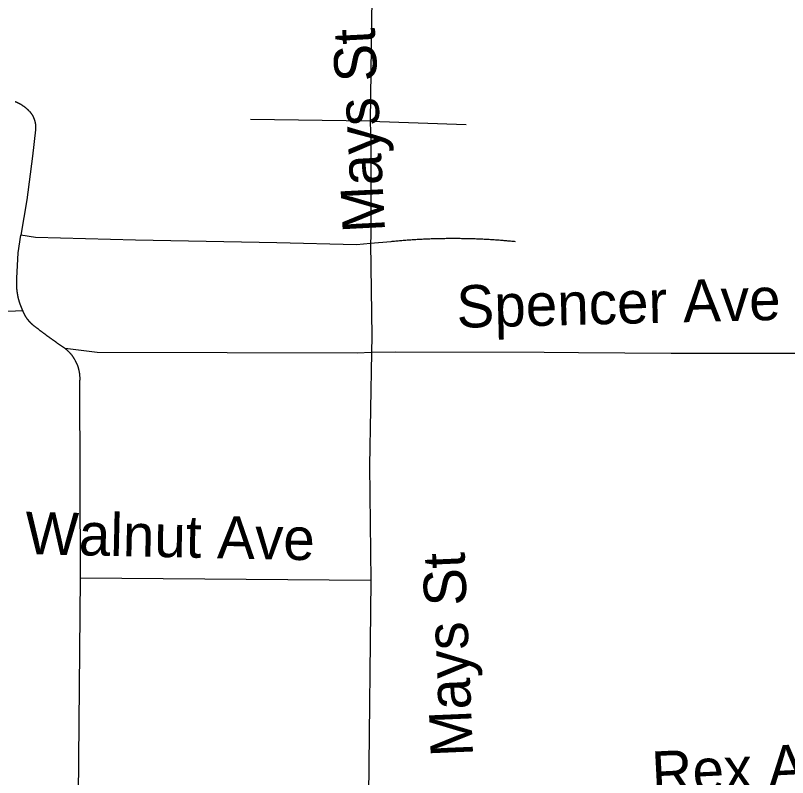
# Model space of a CAD drawing. Extents: x 1268485 to 1426702, y 514839 to 616766.
# Drawn here: x 1363613 to 1364810, y 566922 to 568103 of the extents above; entities that cross this region are included whole.
import ezdxf

# ---------------------------------------------------------------- set-up
doc = ezdxf.new("R2010")
doc.units = 0
doc.layers.add('Old_Level_10', color=7, linetype='Continuous')
doc.layers.add('Old_Level_35', color=7, linetype='Continuous')

msp = doc.modelspace()

# ---------------------------------------------------------------- linework, layer by layer
at = {"layer": 'Old_Level_35'}
for p, q in [((1364165.887, 568158.57), (1364162.709, 567939.112)), ((1364162.709, 567939.112), (1363977.546, 567941.983)), ((1364162.709, 567939.112), (1364311.986, 567933.935)), ((1364194.799, 567752.412), (1364163.529, 567749.491)), ((1363712.517, 567535.621), (1363713.542, 567230.862)), ((1363713.542, 567230.862), (1363710.159, 566885.196)), ((1364164.144, 567227.171), (1363713.542, 567230.862)), ((1364164.144, 567227.171), (1364160.453, 566879.506))]:
    msp.add_line(p, q, dxfattribs=at)
for points in [[(1363634.699, 567954.748), (1363634.494, 567955.056), (1363634.084, 567955.363), (1363633.879, 567955.619), (1363633.469, 567955.927), (1363633.264, 567956.183), (1363632.956, 567956.491), (1363632.649, 567956.798), (1363632.341, 567957.054), (1363632.034, 567957.362), (1363631.726, 567957.619), (1363631.419, 567957.926), (1363631.111, 567958.182), (1363630.701, 567958.439), (1363630.496, 567958.746), (1363630.086, 567959.002), (1363629.881, 567959.259), (1363629.471, 567959.567), (1363629.266, 567959.823), (1363628.855, 567960.079), (1363628.548, 567960.335), (1363628.24, 567960.54), (1363627.83, 567960.797), (1363627.625, 567961.053), (1363627.215, 567961.31), (1363626.907, 567961.566), (1363626.6, 567961.822), (1363626.292, 567962.078), (1363625.882, 567962.335), (1363625.472, 567962.54), (1363625.267, 567962.796), (1363624.857, 567963.001), (1363624.549, 567963.258), (1363624.139, 567963.514), (1363623.832, 567963.668), (1363623.524, 567963.924), (1363623.114, 567964.18), (1363622.704, 567964.385), (1363622.396, 567964.641), (1363622.089, 567964.796), (1363621.781, 567965.001), (1363621.371, 567965.256), (1363620.961, 567965.462), (1363620.653, 567965.667), (1363620.243, 567965.872), (1363619.833, 567966.077), (1363619.526, 567966.231), (1363619.115, 567966.436), (1363618.705, 567966.692), (1363618.5, 567966.897), (1363618.09, 567967.051), (1363617.783, 567967.256), (1363617.373, 567967.461), (1363616.962, 567967.615), (1363616.655, 567967.769), (1363616.245, 567967.922), (1363615.835, 567968.127), (1363615.527, 567968.332), (1363615.117, 567968.486), (1363614.707, 567968.64), (1363614.297, 567968.794), (1363613.887, 567968.999), (1363613.477, 567969.102), (1363613.169, 567969.307), (1363612.759, 567969.46)], [(1363634.699, 567954.748), (1363635.007, 567954.491), (1363635.11, 567954.338), (1363635.417, 567954.081), (1363635.622, 567953.825), (1363635.725, 567953.568), (1363636.032, 567953.313), (1363636.135, 567953.056), (1363636.34, 567952.851), (1363636.647, 567952.646), (1363636.75, 567952.39), (1363636.955, 567952.133), (1363637.16, 567951.877), (1363637.365, 567951.62), (1363637.468, 567951.313), (1363637.775, 567951.057), (1363637.878, 567950.8), (1363638.083, 567950.544), (1363638.288, 567950.288), (1363638.39, 567950.083), (1363638.595, 567949.775), (1363638.8, 567949.519), (1363638.903, 567949.262), (1363639.108, 567949.006), (1363639.211, 567948.699), (1363639.416, 567948.442), (1363639.621, 567948.186), (1363639.723, 567947.879), (1363639.826, 567947.622), (1363640.031, 567947.314), (1363640.133, 567947.059), (1363640.338, 567946.751), (1363640.543, 567946.494), (1363640.646, 567946.187), (1363640.748, 567945.931), (1363640.851, 567945.623), (1363640.953, 567945.366), (1363641.159, 567945.059), (1363641.261, 567944.751), (1363641.364, 567944.495), (1363641.466, 567944.188), (1363641.671, 567943.931), (1363641.774, 567943.623), (1363641.876, 567943.316), (1363641.979, 567943.008), (1363642.081, 567942.752), (1363642.286, 567942.445), (1363642.286, 567942.137), (1363642.389, 567941.83), (1363642.491, 567941.573), (1363642.594, 567941.265), (1363642.799, 567940.958), (1363642.799, 567940.65), (1363642.901, 567940.292), (1363643.004, 567939.984), (1363643.004, 567939.727), (1363643.107, 567939.42), (1363643.209, 567939.112), (1363643.209, 567938.805), (1363643.414, 567938.497), (1363643.414, 567938.19), (1363643.517, 567937.882), (1363643.517, 567937.574), (1363643.619, 567937.267), (1363643.619, 567936.959), (1363643.722, 567936.601), (1363643.722, 567936.293), (1363643.927, 567935.986), (1363643.927, 567935.678), (1363643.927, 567935.371), (1363644.029, 567935.063), (1363644.029, 567934.755), (1363644.029, 567934.448), (1363644.132, 567934.14), (1363644.132, 567933.833), (1363644.132, 567933.525), (1363644.132, 567933.166), (1363644.132, 567932.858), (1363644.234, 567932.551), (1363644.234, 567932.243), (1363644.234, 567931.935), (1363644.234, 567931.628), (1363644.234, 567931.32), (1363644.234, 567931.013), (1363644.234, 567930.705), (1363644.234, 567930.398), (1363644.234, 567930.039), (1363644.234, 567929.732), (1363644.234, 567929.424), (1363644.234, 567929.116), (1363644.234, 567928.809), (1363644.132, 567928.501), (1363644.132, 567928.194), (1363644.132, 567927.886), (1363644.132, 567927.579), (1363644.132, 567927.271), (1363644.029, 567926.963), (1363644.029, 567926.604), (1363644.029, 567926.297), (1363644.029, 567925.989)], [(1364162.709, 567939.112), (1364163.836, 567904.253), (1364163.836, 567761.589), (1364163.529, 567749.491)], [(1363644.029, 567925.989), (1363639.723, 567885.184), (1363631.008, 567817.363), (1363621.576, 567762.46)], [(1363615.527, 567696.075), (1363617.578, 567735.137), (1363621.576, 567762.46)], [(1364163.529, 567749.491), (1364141.588, 567747.543), (1364018.454, 567750.516), (1363799.049, 567754.976), (1363644.337, 567759.128), (1363621.576, 567762.46)], [(1364163.529, 567749.491), (1364165.579, 567606.005), (1364165.272, 567580.579)], [(1364388.368, 567752.412), (1364386.42, 567752.617), (1364384.37, 567752.823), (1364382.524, 567752.977), (1364380.474, 567753.182), (1364378.628, 567753.387), (1364376.578, 567753.489), (1364374.63, 567753.694), (1364372.784, 567753.899), (1364370.734, 567754.002), (1364368.888, 567754.207), (1364366.838, 567754.36), (1364364.89, 567754.515), (1364363.044, 567754.617), (1364360.994, 567754.822), (1364359.046, 567754.925), (1364357.098, 567755.078), (1364355.15, 567755.181), (1364353.202, 567755.335), (1364351.254, 567755.437), (1364349.203, 567755.54), (1364347.358, 567755.693), (1364345.41, 567755.796), (1364343.359, 567755.898), (1364341.514, 567756.001), (1364339.463, 567756.103), (1364337.515, 567756.206), (1364335.67, 567756.308), (1364333.619, 567756.36), (1364331.671, 567756.463), (1364329.723, 567756.565), (1364327.775, 567756.616), (1364325.725, 567756.668), (1364323.879, 567756.77), (1364321.829, 567756.821), (1364319.983, 567756.873), (1364318.035, 567756.924), (1364315.985, 567757.026), (1364314.139, 567757.078), (1364312.089, 567757.078), (1364310.141, 567757.129), (1364308.295, 567757.129), (1364306.245, 567757.18), (1364304.297, 567757.18), (1364302.349, 567757.231), (1364300.401, 567757.231), (1364298.35, 567757.231), (1364296.505, 567757.334), (1364294.454, 567757.334), (1364292.506, 567757.334), (1364290.661, 567757.334), (1364288.61, 567757.334), (1364286.663, 567757.334), (1364284.715, 567757.231), (1364282.767, 567757.231), (1364280.716, 567757.231), (1364278.768, 567757.18), (1364276.923, 567757.18), (1364274.872, 567757.129), (1364273.027, 567757.129), (1364270.976, 567757.078), (1364269.028, 567757.078), (1364267.08, 567757.026), (1364265.132, 567756.924), (1364263.082, 567756.873), (1364261.236, 567756.821), (1364259.288, 567756.77), (1364257.238, 567756.668), (1364255.392, 567756.616), (1364253.342, 567756.565), (1364251.394, 567756.463), (1364249.548, 567756.36), (1364247.498, 567756.308), (1364245.55, 567756.206), (1364243.602, 567756.103), (1364241.654, 567756.001), (1364239.603, 567755.898), (1364237.758, 567755.796), (1364235.707, 567755.693), (1364233.759, 567755.54), (1364231.914, 567755.437), (1364229.863, 567755.335), (1364227.915, 567755.181), (1364225.967, 567755.078), (1364224.019, 567754.925), (1364222.174, 567754.822), (1364220.123, 567754.617), (1364218.175, 567754.515), (1364216.227, 567754.36), (1364214.279, 567754.207), (1364212.229, 567754.002), (1364210.383, 567753.899), (1364208.333, 567753.694), (1364206.487, 567753.489), (1364204.539, 567753.387), (1364202.489, 567753.182), (1364200.643, 567752.977), (1364198.593, 567752.823), (1364196.747, 567752.617), (1364194.799, 567752.412)], [(1363624.754, 567645.478), (1363624.549, 567645.99), (1363624.242, 567646.452), (1363624.139, 567646.913), (1363623.832, 567647.426), (1363623.627, 567647.888), (1363623.422, 567648.4), (1363623.216, 567648.861), (1363623.011, 567649.323), (1363622.704, 567649.836), (1363622.601, 567650.296), (1363622.396, 567650.809), (1363622.089, 567651.271), (1363621.986, 567651.732), (1363621.781, 567652.244), (1363621.576, 567652.757), (1363621.371, 567653.27), (1363621.268, 567653.68), (1363620.961, 567654.192), (1363620.858, 567654.705), (1363620.653, 567655.167), (1363620.551, 567655.679), (1363620.346, 567656.192), (1363620.141, 567656.705), (1363620.038, 567657.166), (1363619.833, 567657.678), (1363619.628, 567658.191), (1363619.526, 567658.704), (1363619.423, 567659.165), (1363619.115, 567659.678), (1363619.013, 567660.191), (1363618.91, 567660.703), (1363618.705, 567661.164), (1363618.603, 567661.677), (1363618.5, 567662.189), (1363618.398, 567662.702), (1363618.09, 567663.266), (1363617.988, 567663.727), (1363617.885, 567664.24), (1363617.783, 567664.753), (1363617.578, 567665.265), (1363617.475, 567665.727), (1363617.475, 567666.291), (1363617.373, 567666.803), (1363617.27, 567667.316), (1363617.167, 567667.828), (1363616.962, 567668.29), (1363616.86, 567668.854), (1363616.757, 567669.366), (1363616.757, 567669.879), (1363616.655, 567670.392), (1363616.45, 567670.956), (1363616.347, 567671.417), (1363616.347, 567671.929), (1363616.245, 567672.494), (1363616.142, 567673.006), (1363616.142, 567673.519), (1363616.04, 567674.083), (1363616.04, 567674.544), (1363615.835, 567675.057), (1363615.835, 567675.62), (1363615.732, 567676.133), (1363615.732, 567676.646), (1363615.63, 567677.21), (1363615.63, 567677.671), (1363615.527, 567678.184), (1363615.527, 567678.748), (1363615.527, 567679.26), (1363615.425, 567679.773), (1363615.425, 567680.337), (1363615.425, 567680.798), (1363615.219, 567681.362), (1363615.219, 567681.874), (1363615.219, 567682.387), (1363615.219, 567682.951), (1363615.219, 567683.412), (1363615.117, 567683.977), (1363615.117, 567684.489), (1363615.117, 567685.002), (1363615.117, 567685.565), (1363615.117, 567686.078), (1363615.117, 567686.642), (1363615.117, 567687.103), (1363615.117, 567687.616), (1363615.117, 567688.18), (1363615.117, 567688.693), (1363615.117, 567689.256), (1363615.117, 567689.769), (1363615.117, 567690.231), (1363615.219, 567690.794), (1363615.219, 567691.307), (1363615.219, 567691.871), (1363615.219, 567692.384), (1363615.219, 567692.896), (1363615.425, 567693.46), (1363615.425, 567693.922), (1363615.425, 567694.485), (1363615.527, 567694.998), (1363615.527, 567695.51), (1363615.527, 567696.075)], [(1363624.754, 567645.478), (1363589.896, 567643.992), (1363182.355, 567680.747)], [(1363640.851, 567622.871), (1363640.646, 567623.076), (1363640.338, 567623.23), (1363640.236, 567623.435), (1363640.031, 567623.64), (1363639.723, 567623.794), (1363639.518, 567623.999), (1363639.416, 567624.204), (1363639.108, 567624.357), (1363638.903, 567624.562), (1363638.8, 567624.767), (1363638.493, 567624.922), (1363638.288, 567625.127), (1363638.083, 567625.332), (1363637.878, 567625.485), (1363637.673, 567625.742), (1363637.468, 567625.947), (1363637.263, 567626.1), (1363636.955, 567626.305), (1363636.852, 567626.51), (1363636.647, 567626.767), (1363636.545, 567626.921), (1363636.237, 567627.126), (1363636.135, 567627.331), (1363635.827, 567627.587), (1363635.622, 567627.741), (1363635.52, 567627.946), (1363635.212, 567628.203), (1363635.11, 567628.356), (1363634.904, 567628.561), (1363634.699, 567628.818), (1363634.494, 567629.023), (1363634.392, 567629.228), (1363634.084, 567629.433), (1363633.982, 567629.689), (1363633.777, 567629.894), (1363633.674, 567630.151), (1363633.469, 567630.304), (1363633.264, 567630.561), (1363633.162, 567630.766), (1363632.854, 567631.022), (1363632.751, 567631.176), (1363632.546, 567631.432), (1363632.341, 567631.637), (1363632.239, 567631.893), (1363632.034, 567632.149), (1363631.829, 567632.304), (1363631.726, 567632.559), (1363631.521, 567632.816), (1363631.419, 567633.021), (1363631.214, 567633.226), (1363631.008, 567633.482), (1363630.906, 567633.687), (1363630.701, 567633.944), (1363630.598, 567634.2), (1363630.393, 567634.457), (1363630.291, 567634.713), (1363630.086, 567634.867), (1363629.983, 567635.123), (1363629.778, 567635.379), (1363629.676, 567635.635), (1363629.471, 567635.892), (1363629.368, 567636.045), (1363629.266, 567636.302), (1363628.958, 567636.558), (1363628.855, 567636.815), (1363628.753, 567637.071), (1363628.65, 567637.327), (1363628.548, 567637.583), (1363628.343, 567637.788), (1363628.24, 567638.045), (1363628.035, 567638.301), (1363627.83, 567638.558), (1363627.728, 567638.814), (1363627.625, 567639.07), (1363627.523, 567639.326), (1363627.42, 567639.583), (1363627.215, 567639.788), (1363627.112, 567640.044), (1363627.01, 567640.301), (1363626.907, 567640.556), (1363626.702, 567640.813), (1363626.6, 567641.069), (1363626.497, 567641.326), (1363626.395, 567641.582), (1363626.292, 567641.889), (1363626.087, 567642.146), (1363625.985, 567642.351), (1363625.882, 567642.607), (1363625.78, 567642.864), (1363625.78, 567643.12), (1363625.575, 567643.427), (1363625.472, 567643.684), (1363625.37, 567643.94), (1363625.267, 567644.197), (1363625.164, 567644.452), (1363624.959, 567644.76), (1363624.959, 567645.017), (1363624.857, 567645.273), (1363624.754, 567645.478)], [(1363690.269, 567586.935), (1363689.756, 567587.243), (1363689.243, 567587.602), (1363688.731, 567587.961), (1363688.218, 567588.32), (1363687.603, 567588.627), (1363687.09, 567588.986), (1363686.578, 567589.293), (1363686.167, 567589.704), (1363685.655, 567590.011), (1363685.142, 567590.37), (1363684.63, 567590.678), (1363684.117, 567591.088), (1363683.604, 567591.447), (1363683.092, 567591.754), (1363682.579, 567592.113), (1363682.169, 567592.421), (1363681.451, 567592.831), (1363681.041, 567593.189), (1363680.529, 567593.497), (1363680.016, 567593.856), (1363679.503, 567594.164), (1363678.991, 567594.574), (1363678.478, 567594.932), (1363677.965, 567595.24), (1363677.453, 567595.65), (1363677.043, 567596.009), (1363676.53, 567596.317), (1363676.017, 567596.675), (1363675.505, 567597.085), (1363674.992, 567597.393), (1363674.48, 567597.752), (1363673.967, 567598.111), (1363673.454, 567598.418), (1363673.044, 567598.828), (1363672.532, 567599.188), (1363672.019, 567599.546), (1363671.506, 567599.854), (1363670.994, 567600.264), (1363670.481, 567600.623), (1363669.968, 567600.981), (1363669.353, 567601.289), (1363668.841, 567601.699), (1363668.328, 567602.058), (1363667.918, 567602.417), (1363667.405, 567602.776), (1363666.893, 567603.134), (1363666.38, 567603.494), (1363665.867, 567603.852), (1363665.355, 567604.262), (1363664.842, 567604.57), (1363664.329, 567604.929), (1363663.919, 567605.288), (1363663.407, 567605.698), (1363662.997, 567606.057), (1363662.484, 567606.415), (1363661.971, 567606.775), (1363661.459, 567607.133), (1363661.049, 567607.492), (1363660.536, 567607.851), (1363660.023, 567608.261), (1363659.511, 567608.62), (1363658.998, 567608.978), (1363658.485, 567609.389), (1363657.973, 567609.748), (1363657.46, 567610.055), (1363657.05, 567610.414), (1363656.537, 567610.824), (1363656.025, 567611.183), (1363655.512, 567611.542), (1363655, 567611.952), (1363654.487, 567612.311), (1363653.974, 567612.669), (1363653.462, 567613.08), (1363653.052, 567613.439), (1363652.539, 567613.797), (1363652.026, 567614.207), (1363651.616, 567614.567), (1363651.104, 567614.925), (1363650.591, 567615.335), (1363650.078, 567615.694), (1363649.668, 567616.053), (1363649.156, 567616.463), (1363648.643, 567616.822), (1363648.13, 567617.181), (1363647.618, 567617.54), (1363647.105, 567617.95), (1363646.592, 567618.308), (1363646.08, 567618.668), (1363645.772, 567619.078), (1363645.26, 567619.436), (1363644.747, 567619.795), (1363644.234, 567620.256), (1363643.722, 567620.616), (1363643.209, 567621.026), (1363642.799, 567621.384), (1363642.286, 567621.743), (1363641.774, 567622.102), (1363641.364, 567622.512), (1363640.851, 567622.871)], [(1364165.272, 567580.579), (1364142.921, 567579.861), (1363739.584, 567580.681), (1363690.269, 567586.935)], [(1363690.269, 567586.935), (1363690.781, 567586.577), (1363691.089, 567586.167), (1363691.601, 567585.808), (1363692.114, 567585.449), (1363692.524, 567585.039), (1363693.037, 567584.629), (1363693.344, 567584.27), (1363693.857, 567583.86), (1363694.267, 567583.449), (1363694.575, 567583.039), (1363695.087, 567582.629), (1363695.497, 567582.271), (1363695.907, 567581.809), (1363696.42, 567581.399), (1363696.728, 567580.938), (1363697.138, 567580.476), (1363697.548, 567580.118), (1363697.958, 567579.708), (1363698.368, 567579.195), (1363698.778, 567578.733), (1363699.086, 567578.323), (1363699.496, 567577.862), (1363699.906, 567577.4), (1363700.214, 567576.939), (1363700.521, 567576.478), (1363700.829, 567576.017), (1363701.239, 567575.555), (1363701.649, 567575.042), (1363701.956, 567574.581), (1363702.264, 567574.12), (1363702.674, 567573.607), (1363702.982, 567573.146), (1363703.289, 567572.633), (1363703.597, 567572.121), (1363703.904, 567571.608), (1363704.212, 567571.146), (1363704.52, 567570.634), (1363704.827, 567570.121), (1363705.135, 567569.608), (1363705.34, 567569.148), (1363705.647, 567568.583), (1363705.955, 567568.071), (1363706.263, 567567.558), (1363706.468, 567566.994), (1363706.775, 567566.482), (1363706.98, 567565.918), (1363707.288, 567565.457), (1363707.493, 567564.892), (1363707.8, 567564.38), (1363708.006, 567563.816), (1363708.211, 567563.252), (1363708.416, 567562.739), (1363708.621, 567562.176), (1363708.826, 567561.611), (1363709.133, 567561.048), (1363709.236, 567560.484), (1363709.543, 567560.023), (1363709.646, 567559.458), (1363709.851, 567558.895), (1363709.954, 567558.331), (1363710.261, 567557.767), (1363710.364, 567557.203), (1363710.466, 567556.639), (1363710.774, 567556.075), (1363710.876, 567555.512), (1363710.979, 567554.896), (1363711.081, 567554.332), (1363711.286, 567553.769), (1363711.389, 567553.204), (1363711.491, 567552.641), (1363711.594, 567552.077), (1363711.799, 567551.461), (1363711.902, 567550.898), (1363712.004, 567550.334), (1363712.004, 567549.668), (1363712.107, 567549.103), (1363712.209, 567548.54), (1363712.209, 567547.925), (1363712.414, 567547.36), (1363712.414, 567546.797), (1363712.517, 567546.182), (1363712.517, 567545.617), (1363712.619, 567545.054), (1363712.619, 567544.439), (1363712.619, 567543.874), (1363712.722, 567543.259), (1363712.722, 567542.696), (1363712.722, 567542.131), (1363712.722, 567541.516), (1363712.722, 567540.953), (1363712.722, 567540.338), (1363712.722, 567539.773), (1363712.722, 567539.21), (1363712.722, 567538.543), (1363712.722, 567537.98), (1363712.619, 567537.364), (1363712.619, 567536.8), (1363712.619, 567536.237), (1363712.517, 567535.621)], [(1364165.272, 567580.579), (1364162.093, 567405.003), (1364164.144, 567227.171)], [(1364629.407, 567579.451), (1364486.076, 567580.015), (1364432.66, 567580.579), (1364202.489, 567581.143), (1364165.272, 567580.579)], [(1365559.421, 567576.119), (1365183.253, 567572.889), (1364943.342, 567579.298), (1364629.407, 567579.451)]]:
    msp.add_lwpolyline(points, dxfattribs=at)

# ---------------------------------------------------------------- texts
at = {"layer": 'Old_Level_10'}
for s, height, rotation, p in [('Mays St', 65.6167, 92.931258, (1364186.154, 567768.015)), ('Spencer Ave', 65.61666, 1.416411, (1364297.534, 567618.936)), ('Walnut Ave', 65.6167, 358.769592, (1363627.948, 567268.319)), ('Mays St', 65.6167, 92.401936, (1364322.56, 566955.175)), ('Rex Ave', 65.6167, 2.874792, (1364600.745, 566896.454))]:
    msp.add_text(s, height=height, rotation=rotation, dxfattribs=at).set_placement(p)

doc.saveas('drawing.dxf')
